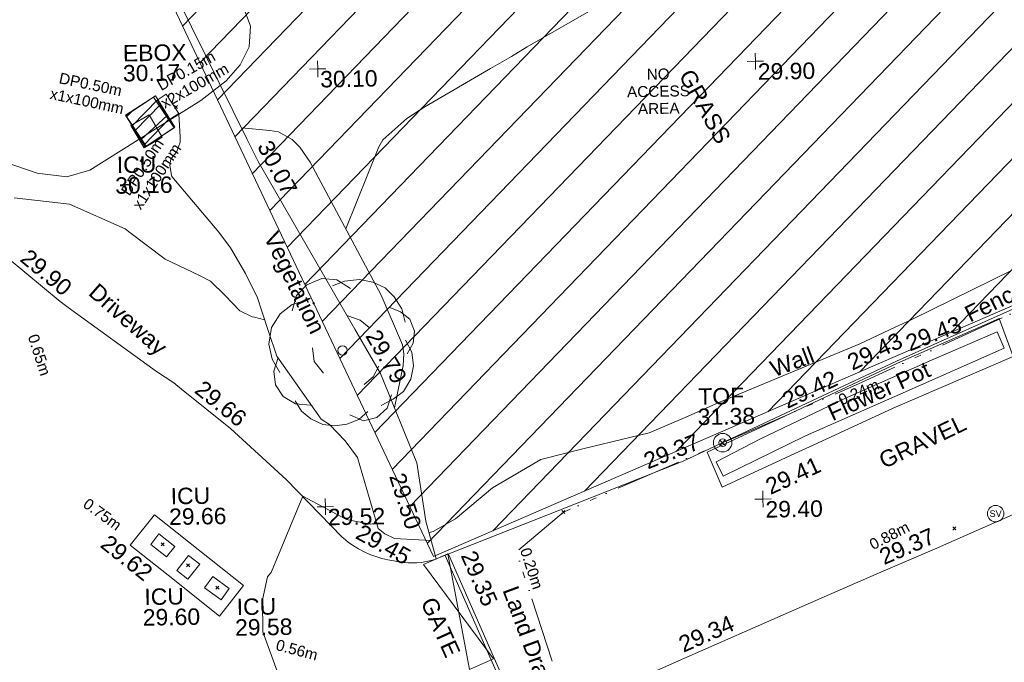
# Model space of a CAD drawing. Header units: millimetres. Extents: x -287732 to 520720, y -88450 to 287754.
# Tile 330 of 383: x 289361 to 311856, y 96211 to 110887. Entities that reach past the tile are written whole.
import ezdxf

# ---------------------------------------------------------------- set-up
doc = ezdxf.new("R2010")
doc.units = ezdxf.units.MM
for name, pattern in [('IMPORT-HIDDEN2 _3_', [4762.5, 3175, -1587.5]), ('IMPORT-UG_ELEC_LV_QLB2 _2_', [2700, 1500, -300.0000000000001, 0, -250, 150, -300.0000000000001, 0, -200]), ('IMPORT-UG_ELEC_QLB2 _2_', [2500, 1500, -300.0000000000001, 0, -50, 150, -300.0000000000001, 0, -200]), ('IMPORT-UG_ELEC_STREET LIGHTING_QLB2 _2_', [2700, 1500, -300.0000000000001, 0, -250, 150, -300.0000000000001, 0, -200])]:
    doc.linetypes.add(name, pattern=pattern)
for name, color, linetype, lineweight, true_color in [('00__TOPO__TOP_OF_FENCE_SYMBOL', 7, 'Continuous', 9, 0x666666), ('00_TOPO_SERV_STOP_VALVE', 7, 'Continuous', 9, 0x666666), ('00_TOPO_TREE', 7, 'Continuous', 9, 0x666666), ('00_UAV_CONCRETE', 9, 'Continuous', 9, 0x808080), ('00_UAV_ESB_BOX', 240, 'Continuous', 9, 0xff003f), ('00_UAV_FENCE', 7, 'Continuous', 9, 0x264c2f), ('00_UAV_FURN_FLOWER_POT', 9, 'Continuous', 9, 0x808080), ('00_UAV_GATE', 7, 'Continuous', 9, 0xa50000), ('00_UAV_LAND_DRAIN', 7, 'Continuous', 9, 0xff7f7f), ('00_UAV_LEVEL_SPOT', 7, 'Continuous', 9, 0x666666), ('00_UAV_SERV_IC', 5, 'Continuous', 9, 0x0000ff), ('00_UAV_TOP_OF_FENCE', 6, 'Continuous', 9, 0xff00ff), ('00_UAV_TREE_LINE', 7, 'Continuous', 9, 0x52a552), ('00_UAV_VEGETATION', 7, 'Continuous', 9, 0x52a552), ('00_UAV_WALL', 7, 'Continuous', 9, 0x7c00a5), ('01_DTM_CONTOUR_MJR', 7, 'Continuous', 9, 0x7f3f00), ('01_DTM_CONTOUR_MNR', 7, 'Continuous', 9, 0xa5a552), ('12333-PUM-2D-U-0001-C01 - Rev2_REVIT IMPORT_dwg', 7, 'Continuous', 9, 0x767676), ('PUM-CHAMBER EXTENTS', 6, 'IMPORT-HIDDEN2 _3_', 9, 0xff00ff), ('PUM-ELECTRIC-LV-QLB2', 1, 'IMPORT-UG_ELEC_LV_QLB2 _2_', 9, 0xff0000), ('PUM-ELECTRIC-MH', 1, 'Continuous', 9, 0xff0000), ('PUM-ELECTRIC-QLB2', 1, 'IMPORT-UG_ELEC_QLB2 _2_', 9, 0xff0000), ('PUM-ELECTRIC-SL-QLB2', 7, 'IMPORT-UG_ELEC_STREET LIGHTING_QLB2 _2_', 9, 0xff7f7f), ('PUM-UNABLE TO SURVEY', 190, 'Continuous', 9, 0x7f00ff)]:
    doc.layers.add(name, color=color, linetype=linetype, lineweight=lineweight, true_color=true_color)
for name, color, linetype, lineweight in [('00_UAV_DRIVE_WAY', 7, 'Continuous', 9), ('00_UAV_SURVEY_TEXT', 7, 'Continuous', 9), ('GEN-TEXT', 7, 'Continuous', 9)]:
    doc.layers.add(name, color=color, linetype=linetype, lineweight=lineweight)
doc.styles.add('Arial_1', font='arial.ttf', dxfattribs={"height": 250})
doc.styles.add('Swis721 Lt BT', font='swissl.ttf', dxfattribs={"height": 399.9999999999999})
doc.styles.add('Swis721 Lt BT_2', font='swissl.ttf', dxfattribs={"height": 375})

# ---------------------------------------------------------------- blocks, each defined once
blk = doc.blocks.new('12333-PUM-2D-U-0001-C01 - Rev2_REVIT IMPORT_dwg_CONIFEROUS_TREE-2077251-Site Location Plan Proposed')
at = {"layer": '00_TOPO_TREE', "color": 254, "true_color": 0xcccccc, "flags": 128}
for points in [[(-1889.403682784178, 1545.875740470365), (-1717.639711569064, 2118.422311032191), (-1316.857112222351, 2519.204910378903), (-744.3105416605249, 2748.223538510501), (-171.763971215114, 2690.968881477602), (343.5279423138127, 2347.440939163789)], [(-343.5279423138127, 2461.950253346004), (114.5093140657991, 2633.714224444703), (687.0558846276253, 2690.968881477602), (1202.347798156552, 2576.459567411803), (1660.385054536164, 2347.440939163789), (2003.912996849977, 2003.912996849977), (2290.18628213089, 1545.875740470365), (2404.695596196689, 1030.583826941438)], [(-2404.695596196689, -801.5651986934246), (-2690.968881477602, -286.2732852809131), (-2805.478195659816, 286.2732852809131), (-2690.968881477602, 916.0745128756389), (-2347.440939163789, 1431.36642628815), (-1889.403682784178, 1774.894368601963), (-1316.857112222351, 1946.658339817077)], [(1832.149025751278, 1603.130397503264), (2232.93162509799, 1431.36642628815), (2576.459567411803, 1145.093141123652), (2748.223538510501, 687.0558846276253), (2690.968881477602, 229.0186282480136), (2461.950253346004, -171.763971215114)], [(229.0186282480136, 1316.857112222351), (687.0558846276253, 1145.093141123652), (1030.583826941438, 858.8198558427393)], [(-744.3105416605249, -858.8198558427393), (-1087.838483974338, -400.7825993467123), (-1145.093141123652, 114.5093140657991)], [(2404.695596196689, 343.5279423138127), (2633.714224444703, -114.5093140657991), (2690.968881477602, -629.8012275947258), (2576.459567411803, -1145.093141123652), (2290.18628213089, -1603.130397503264), (1889.403682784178, -1889.403682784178), (1431.36642628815, -2118.422311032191)], [(-1259.602455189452, -2061.167653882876), (-1832.149025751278, -2003.912996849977), (-2290.18628213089, -1717.639711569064), (-2576.459567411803, -1259.602455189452), (-2633.714224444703, -744.3105416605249), (-2461.950253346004, -229.0186282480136)], [(1374.111769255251, -629.8012275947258), (1145.093141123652, -1030.583826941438), (801.5651986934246, -1316.857112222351)], [(1832.149025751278, -1717.639711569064), (1660.385054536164, -2232.93162509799), (1259.602455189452, -2576.459567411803), (744.3105416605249, -2690.968881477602), (229.0186282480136, -2461.950253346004)], [(916.0745128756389, -2347.440939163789), (572.5465705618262, -2633.714224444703), (114.5093140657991, -2805.478195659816), (-343.5279423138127, -2862.732852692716), (-801.5651986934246, -2805.478195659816), (-1259.602455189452, -2576.459567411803), (-1603.130397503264, -2290.18628213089), (-1832.149025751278, -1889.403682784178)]]:
    blk.add_lwpolyline(points, dxfattribs=at)
at = {"layer": '00_TOPO_TREE', "color": 254, "true_color": 0xcccccc}
blk.add_circle((0, 0), 176.6246020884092, dxfattribs=at)
blk = doc.blocks.new('12333-PUM-2D-U-0001-C01 - Rev2_REVIT IMPORT_dwg__U101-2077631-Site Location Plan Proposed')
at = {"layer": '00_UAV_GATE', "color": 9, "true_color": 0xe1aaaa, "flags": 128}
blk.add_lwpolyline([(277.0695092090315, 115.0325478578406), (-277.0695092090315, -115.0325478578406), (-725.7290981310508, 2530.391706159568), (-1279.868116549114, 2300.326610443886)], close=True, dxfattribs=at)
blk = doc.blocks.new('12333-PUM-2D-U-0001-C01 - Rev2_REVIT IMPORT_dwg_MSL_Sluice_Valve_SYM-2077246-Site Location Plan Proposed')
at = {"layer": '00_TOPO_SERV_STOP_VALVE', "color": 254, "true_color": 0xcccccc}
blk.add_circle((0, 0), 500.0000000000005, dxfattribs=at)
at = {"layer": '00_TOPO_SERV_STOP_VALVE', "insert": (0, 198.9876086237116), "char_height": 399.9999999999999, "width": 785.1100955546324, "attachment_point": 2, "line_spacing_factor": 1.005061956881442, "style": 'Swis721 Lt BT'}
blk.add_mtext('SV', dxfattribs=at)
blk = doc.blocks.new('12333-PUM-2D-U-0001-C01 - Rev2_REVIT IMPORT_dwg_MSL_Node_LineworkTOF-2077248-Site Location Plan Proposed')
at = {"layer": '00__TOPO__TOP_OF_FENCE_SYMBOL', "color": 254, "true_color": 0xcccccc, "flags": 128}
for points in [[(165.3591892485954, 165.3591892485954), (0, 0), (-165.3591892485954, 165.3591892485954)], [(165.3591892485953, -165.3591892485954), (0, 0), (-165.3591892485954, -165.3591892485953)]]:
    blk.add_lwpolyline(points, dxfattribs=at)
at = {"layer": '00__TOPO__TOP_OF_FENCE_SYMBOL', "color": 254, "true_color": 0xcccccc}
for radius in [562.5594001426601, 233.853208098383]:
    blk.add_circle((0, 0), radius, dxfattribs=at)
blk = doc.blocks.new('12333-PUM-2D-U-0001-C01 - Rev2_REVIT IMPORT_dwg_UAV-2077255-Site Location Plan Proposed')
at = {"layer": '00_UAV_LEVEL_SPOT', "color": 254, "true_color": 0xcccccc, "flags": 128}
for points in [[(0, -500.0000000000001), (0, 0), (-500.0000000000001, 0)], [(500.0000000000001, 0), (0, 0), (0, 500.0000000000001)]]:
    blk.add_lwpolyline(points, dxfattribs=at)
blk = doc.blocks.new('12333-PUM-2D-U-0001-C01 - Rev2_REVIT IMPORT_dwg_MGS62954_T2_Galway_ITM_3d_Rev1-2077680-Site Location Plan Proposed')
at = {"layer": '00_UAV_CONCRETE', "color": 254, "true_color": 0xcccccc, "flags": 128}
blk.add_lwpolyline([(534196092.3712671, 725649885.7010932), (534198102.371267, 725648231.7010933), (534197538.1234701, 725647546.006975), (534196378.7389091, 725648500.0478029), (534195528.1234701, 725649200.006975)], close=True, dxfattribs=at)
at = {"layer": '00_UAV_DRIVE_WAY', "color": 254, "true_color": 0xcccccc, "flags": 128}
for points in [[(534192832.2411295, 725655818.2676833), (534194027.0876828, 725654790.7405359), (534194205.350952, 725654647.7753831), (534196199.8788387, 725653157.629134), (534196586.3509519, 725652890.7753831), (534196763.2148152, 725652742.9736573), (534197864.350952, 725651822.7753831), (534199119.350952, 725650636.7753832), (534200374.6784308, 725649300.1113074), (534200400.350952, 725649272.7753831), (534200509.5556655, 725649182.3103805), (534200624.225233, 725649098.8809104), (534200743.9071058, 725649022.816231), (534200868.1289547, 725648954.4165349), (534200871.350952, 725648952.7753831), (534200999.7192209, 725648892.516162), (534201131.6178918, 725648840.436159), (534201266.5264215, 725648796.74091), (534201403.9123874, 725648761.6028602), (534201539.3509521, 725648735.7753831), (534201646.978958, 725648711.4824078), (534201755.919953, 725648693.9953873), (534201865.7439973, 725648683.3833351), (534201976.0176649, 725648679.6881324), (534202065.350952, 725648681.775383), (534202175.3317051, 725648690.6167775), (534202284.5402805, 725648706.3464742), (534202392.5456821, 725648728.9023951), (534202498.9216614, 725648758.1955222), (534202510.3509521, 725648761.7753834)], [(534204592.4373671, 725643831.0759318), (534205817.3712668, 725644372.7010932), (534207129.3712668, 725644913.7010932), (534206769.3712668, 725645813.7010931), (534207937.7221216, 725646312.9124151), (534208316.3712668, 725646474.7010931), (534211360.3712668, 725647744.7010933), (534212552.9659103, 725648236.1290909), (534213896.371267, 725648789.7010932), (534216035.3712668, 725649687.7010933), (534217172.8788086, 725650147.2780991), (534218124.371267, 725650531.7010932), (534221058.3712668, 725651746.7010931), (534221790.8225183, 725652062.885103), (534222667.6066166, 725652441.3746084), (534222485.6066167, 725652863.3746083)]]:
    blk.add_lwpolyline(points, dxfattribs=at)
at = {"layer": '00_UAV_ESB_BOX', "color": 254, "true_color": 0xcccccc, "flags": 128}
blk.add_lwpolyline([(534196595.2405001, 725658900.1805), (534196316.2405001, 725659347.1805), (534196531.5412029, 725659481.562818), (534196810.541203, 725659034.562818)], close=True, dxfattribs=at)
at = {"layer": '00_UAV_FENCE', "color": 254, "true_color": 0xcccccc, "flags": 128}
for points in [[(534196219.3712668, 725662944.7010931), (534198356.2455468, 725658427.7383673), (534198600.3712669, 725657911.7010932), (534200745.6305526, 725654045.649816), (534201314.3712668, 725653020.7010932), (534202105.3712669, 725650962.7010932), (534202291.3712668, 725649628.7010932), (534202355.4630347, 725649374.9661344), (534202510.3509521, 725648761.7753834)], [(534202510.3509521, 725648761.7753834), (534205347.9395009, 725649829.8071387), (534207189.5823609, 725650521.071677), (534208187.9395009, 725650895.8071387), (534211778.3764383, 725652501.459303), (534213102.9395009, 725653093.8071387), (534216367.4685073, 725654485.8738263), (534216425.939501, 725654510.8071387), (534219342.939501, 725655803.8071386), (534220815.6066167, 725656379.3746083), (534220964.9989092, 725656440.1334683), (534221978.6066166, 725656852.3746082), (534224510.6066167, 725657948.3746082), (534224926.5756717, 725656904.1864964), (534225729.6066167, 725654888.3746083), (534227810.6066167, 725655682.3746083), (534228365.1312739, 725655908.8211217), (534230178.6066167, 725656649.3746084), (534232945.6066167, 725657752.3746084), (534233001.9231317, 725657774.3690926), (534236786.7809302, 725659252.5499719)]]:
    blk.add_lwpolyline(points, dxfattribs=at)
at = {"layer": '00_UAV_FURN_FLOWER_POT', "color": 254, "true_color": 0xcccccc, "flags": 128}
blk.add_lwpolyline([(534215571.1146551, 725653346.2824326), (534213245.939501, 725652370.8071387), (534210992.939501, 725651423.8071386), (534209096.939501, 725650539.8071387), (534208942.939501, 725650870.8071387), (534209965.939501, 725651375.8071387), (534211909.939501, 725652260.8071387), (534213904.939501, 725653103.8071387), (534215414.939501, 725653727.8071387)], close=True, dxfattribs=at)
at = {"layer": '00_UAV_LAND_DRAIN', "color": 254, "true_color": 0xcccccc, "flags": 128}
for points in [[(534204786.3583103, 725643916.821344), (534202847.415502, 725648525.5527179), (534202715.5420563, 725648839.0066701)], [(534202795.6283258, 725648869.1501098), (534204726.0200318, 725644256.8265079), (534204855.5225737, 725643947.4034884)]]:
    blk.add_lwpolyline(points, dxfattribs=at)
at = {"layer": '00_UAV_SERV_IC', "color": 254, "true_color": 0xcccccc, "flags": 128}
for points in [[(534195711.2405, 725658784.1805001), (534196128.2405, 725659020.1805), (534196420.186689, 725658504.3264288), (534196003.1866889, 725658268.3264289)], [(534196187.3712668, 725649444.7010932), (534196545.3712668, 725649152.7010931), (534196353.9650543, 725648918.0318327), (534195995.9650543, 725649210.0318329)], [(534196581.3712668, 725648599.7010931), (534196857.3712668, 725648941.7010932), (534197108.3868016, 725648739.1271528), (534196832.3868017, 725648397.1271528)], [(534197398.3712668, 725648450.7010932), (534197771.3712668, 725648170.7010931), (534197579.0580614, 725647914.5124302), (534197206.0580613, 725648194.5124301)]]:
    blk.add_lwpolyline(points, close=True, dxfattribs=at)
at = {"layer": '00_UAV_TREE_LINE', "color": 254, "true_color": 0xcccccc, "flags": 128}
blk.add_lwpolyline([(534198319.7450283, 725661451.5034418), (534198484.7450284, 725661002.5034418), (534198439.7450284, 725660527.5034418), (534198231.7450283, 725660121.5034417), (534197905.7450283, 725659766.5034418), (534197313.7450284, 725659323.5034418), (534194750.7450284, 725657775.5034418), (534194224.7450283, 725657633.5034418), (534193550.7450284, 725657730.5034418), (534192776.7450283, 725658013.5034418), (534191923.7450284, 725658469.5034418), (534191316.7450284, 725658958.5034418), (534191147.7450284, 725659453.5034418), (534191097.7450283, 725660068.5034418), (534191199.7450283, 725660856.5034417), (534191415.7450284, 725661560.5034417)], dxfattribs=at)
at = {"layer": '00_UAV_VEGETATION', "color": 254, "true_color": 0xcccccc, "flags": 128}
for points in [[(534202403.0345664, 725649186.6336696), (534201568.2405001, 725649243.1805), (534201349.2405001, 725649355.1805), (534201201.2405002, 725649479.1805), (534201153.2405, 725649645.1805), (534200754.2405001, 725651108.1805), (534200481.2405, 725651499.1805), (534200129.2405001, 725651875.1805001), (534199937.2405, 725652004.1805001), (534198951.2405002, 725653455.1805001), (534198767.2405001, 725654023.1805), (534198626.2405001, 725654492.1805001), (534198536.2405, 725654798.1805001), (534198272.2405001, 725655360.1805001), (534197935.2405, 725655952.1805), (534197672.2405, 725656309.1805), (534196628.2405, 725657601.1805), (534196614.2405, 725657673.1805), (534196582.2405, 725657862.1805), (534196611.2405, 725657999.1805001), (534196750.2405001, 725658169.1805001), (534196825.2405, 725658383.1805), (534196827.2405, 725658503.1805), (534196811.0033295, 725659019.8576555)], [(534198235.1178898, 725658683.7801552), (534198878.2405, 725658616.1805), (534199076.2405001, 725658578.1805), (534199389.2405001, 725658400.1805), (534199561.2405001, 725658222.1805001), (534199790.2405001, 725657873.1805), (534201360.2405001, 725654809.1805), (534201824.2405, 725653668.1805), (534201854.2405, 725653460.1805001), (534201831.2405002, 725653194.1805), (534201619.1349922, 725652227.776002)]]:
    blk.add_lwpolyline(points, dxfattribs=at)
at = {"layer": '00_UAV_WALL', "color": 254, "true_color": 0xcccccc, "flags": 128}
blk.add_lwpolyline([(534215774.9395011, 725653154.8071388), (534213010.939501, 725652019.8071388), (534211167.8702583, 725651212.9559964), (534210744.939501, 725651027.8071386), (534209070.939501, 725650284.8071387), (534208739.9395009, 725651096.8071387), (534210397.939501, 725651827.8071388), (534210414.2520968, 725651835.1136976), (534213123.9395009, 725653048.8071386), (534214998.5158392, 725653830.1471909), (534215467.9395009, 725654025.8071387)], close=True, dxfattribs=at)
at = {"layer": '01_DTM_CONTOUR_MJR', "color": 254, "true_color": 0xcccccc, "flags": 128}
for points in [[(534216430.0000002, 725662879.7704003), (534214976.5882564, 725662861.1086998), (534214869.7367339, 725662859.7367339), (534214430.0000002, 725662883.0541873), (534212815.2459017, 725662805.2459018), (534212430.0000002, 725662761.6309012), (534210430.0000002, 725662420.0000001), (534208430.0000002, 725662128.3333334), (534208030.0000001, 725662020.0000001), (534206430.0000002, 725661320.0000002), (534204796.6666667, 725660420.0000001), (534204430.0000002, 725660208.888889), (534203950.1149426, 725659940.1149426), (534202430.0000002, 725659087.5302247), (534202016.9230769, 725658833.0769233), (534201462.573052, 725658352.583488), (534201362.7359766, 725658197.6533285), (534200578.1252396, 725656335.5506643)], [(534198686.7540536, 725654290.8978293), (534198457.1264024, 725654354.4128649), (534198404.8733755, 725654366.7825471), (534198123.7421644, 725654508.2637391), (534197798.5970433, 725654858.9920267), (534197467.2861419, 725655192.0277792), (534197213.6199896, 725655332.042835), (534196439.651124, 725655719.7170134), (534195616.3682045, 725656364.374464), (534195541.0783898, 725656423.127029), (534194274.7575524, 725657011.1747881), (534193014.0934865, 725657177.217427)]]:
    blk.add_lwpolyline(points, dxfattribs=at)
at = {"layer": '01_DTM_CONTOUR_MNR', "color": 254, "true_color": 0xcccccc, "flags": 128}
for points in [[(534221631.8869498, 725655980.8333236), (534221240.0000001, 725656550.0000001), (534220642.5780159, 725657068.3972986), (534219532.9904652, 725656748.6432725), (534218609.1484993, 725656458.0175025), (534216430.0000002, 725655457.1746883), (534215784.2907109, 725655126.6523712), (534213483.1734713, 725654049.3741802), (534212954.855961, 725653811.3875372), (534212270.588423, 725653503.1525835), (534209031.095113, 725652221.7208918), (534208257.7707911, 725651893.9716024), (534207429.3400388, 725651556.933603), (534205933.2822344, 725651228.7972099), (534204937.359592, 725650991.6724536), (534203825.6346693, 725650361.6459333), (534202971.4388769, 725649674.5384889), (534202451.8742805, 725649388.7755824), (534202357.650269, 725649366.3070223)], [(534201160.464296, 725649620.1982056), (534201093.898751, 725649591.7817228), (534201063.4346504, 725649586.4285716), (534201018.4210528, 725649583.3333335), (534200481.0510889, 725649696.0971525), (534199490, 725650250), (534198737.2622977, 725648518.1533868), (534198683.6368569, 725648460.0643213), (534198648.1526914, 725648419.2431912), (534198527.9636535, 725647897.5475484), (534198523.5338369, 725647165.4348667), (534199204.5803924, 725645194.5803921), (534199849.4756555, 725644420.0000001), (534200093.3443344, 725644083.3443346), (534201410.0000001, 725641020), (534202140.9875682, 725640459.7145756), (534202293.2186237, 725640286.2591094), (534202475.2108434, 725640022.1987953), (534202647.7764757, 725639857.2529877), (534203042.0041965, 725639661.3308115), (534205079.507111, 725638714.7963569), (534205366.3012366, 725638381.6861193), (534205587.5455988, 725637661.5027757), (534205587.675107, 725637581.0000602)]]:
    blk.add_lwpolyline(points, dxfattribs=at)
for name, p, xscale, yscale, zscale in [('12333-PUM-2D-U-0001-C01 - Rev2_REVIT IMPORT_dwg_UAV-2077255-Site Location Plan Proposed', (534200000.0000001, 725660000), 0.375, 0.375, 0.375), ('12333-PUM-2D-U-0001-C01 - Rev2_REVIT IMPORT_dwg_UAV-2077255-Site Location Plan Proposed', (534210000.0000001, 725660000), 0.375, 0.375, 0.375), ('12333-PUM-2D-U-0001-C01 - Rev2_REVIT IMPORT_dwg_CONIFEROUS_TREE-2077251-Site Location Plan Proposed', (534200455.3712669, 725653561.7010932), 0.6, 0.6, 0.6), ('12333-PUM-2D-U-0001-C01 - Rev2_REVIT IMPORT_dwg_MSL_Node_LineworkTOF-2077248-Site Location Plan Proposed', (534209100.8225651, 725651303.2572136), 0.375, 0.375, 0.375), ('12333-PUM-2D-U-0001-C01 - Rev2_REVIT IMPORT_dwg_UAV-2077255-Site Location Plan Proposed', (534200000.0000001, 725650000.0000001), 0.375, 0.375, 0.375), ('12333-PUM-2D-U-0001-C01 - Rev2_REVIT IMPORT_dwg_UAV-2077255-Site Location Plan Proposed', (534210000.0000001, 725650000.0000001), 0.375, 0.375, 0.375), ('12333-PUM-2D-U-0001-C01 - Rev2_REVIT IMPORT_dwg_MSL_Sluice_Valve_SYM-2077246-Site Location Plan Proposed', (534215308.6066167, 725649574.3746083), 0.375, 0.375, 0.375)]:
    blk.add_blockref(name, p, dxfattribs=dict(xscale=xscale, yscale=yscale, zscale=zscale))
blk.add_blockref('12333-PUM-2D-U-0001-C01 - Rev2_REVIT IMPORT_dwg__U101-2077631-Site Location Plan Proposed', (534203501.7202688, 725646342.8363639))
at = {"layer": '00_UAV_CONCRETE', "color": 251, "true_color": 0x666666, "insert": (534195056.2058139, 725649474.8097532), "char_height": 375, "width": 1495.902363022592, "attachment_point": 1, "rotation": 320.5495285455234, "line_spacing_factor": 1.005061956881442, "style": 'Swis721 Lt BT_2'}
blk.add_mtext('29.62', dxfattribs=at)
at = {"layer": '00_UAV_DRIVE_WAY', "color": 251, "true_color": 0x666666, "char_height": 375, "attachment_point": 1, "line_spacing_factor": 1.005061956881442, "style": 'Swis721 Lt BT_2'}
for s, insert, width, rotation in [('29.90', (534193344.6924002, 725656030.7437044), 1495.902363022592, 319.3055960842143), ('Driveway', (534194901.2854273, 725655223.3246127), 2436.183848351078, 317.58944410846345), ('29.66', (534197272.6128979, 725652962.6688048), 1495.902363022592, 320.11514513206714), ('29.45', (534200838.1304176, 725649605.0123086), 1495.902363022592, 330.12595794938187), ('29.37', (534212595.4342644, 725648789.255481), 1495.902363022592, 22.394905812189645), ('29.34', (534207975.8140568, 725646866.357416), 1495.902363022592, 22.84810573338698)]:
    blk.add_mtext(s, dxfattribs=dict(at, insert=insert, width=width, rotation=rotation))
at = {"layer": '00_UAV_ESB_BOX', "color": 251, "true_color": 0x666666, "char_height": 375, "attachment_point": 1, "line_spacing_factor": 1.005061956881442, "style": 'Swis721 Lt BT_2'}
for s, insert, width in [('EBOX', (534195554.959127, 725660620.9607146), 1619.373669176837), ('30.17', (534195547.4782022, 725660164.5863057), 1495.902363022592)]:
    blk.add_mtext(s, dxfattribs=dict(at, insert=insert, width=width))
at = {"layer": '00_UAV_FENCE', "color": 251, "true_color": 0x666666, "char_height": 375, "attachment_point": 1, "line_spacing_factor": 1.005061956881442, "style": 'Swis721 Lt BT_2'}
for s, insert, width, rotation in [('30.07', (534198910.9986328, 725658428.9122485), 1495.902363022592, 296.90663064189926), ('Fence', (534214639.1028317, 725654283.4046326), 1681.10932225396, 25.239343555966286), ('29.79', (534201299.9608412, 725654067.336115), 1495.902363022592, 299.02575175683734), ('29.43', (534211939.0213972, 725653234.9308642), 1495.902363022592, 24.09430998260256), ('29.37', (534207249.6077055, 725651072.5690228), 1495.902363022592, 20.57373046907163), ('29.50', (534201825.6556107, 725650779.5190005), 1495.902363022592, 286.50691206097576)]:
    blk.add_mtext(s, dxfattribs=dict(at, insert=insert, width=width, rotation=rotation))
at = {"layer": '00_UAV_FURN_FLOWER_POT', "color": 251, "true_color": 0x666666, "insert": (534211468.3596239, 725652090.3317084), "char_height": 375, "width": 2858.835627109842, "attachment_point": 1, "rotation": 23.63196932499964, "line_spacing_factor": 1.005061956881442, "style": 'Swis721 Lt BT_2'}
blk.add_mtext('Flower Pot', dxfattribs=at)
at = {"layer": '00_UAV_GATE', "color": 251, "true_color": 0x666666, "insert": (534202475.9629485, 725647930.8430306), "char_height": 375, "width": 1567.13580888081, "attachment_point": 1, "rotation": 293.2712175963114, "line_spacing_factor": 1.005061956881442, "style": 'Swis721 Lt BT_2'}
blk.add_mtext('GATE', dxfattribs=at)
at = {"layer": '00_UAV_LAND_DRAIN', "color": 251, "true_color": 0x666666, "char_height": 375, "attachment_point": 1, "line_spacing_factor": 1.005061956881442, "style": 'Swis721 Lt BT_2'}
for s, insert, width, rotation in [('29.35', (534203413.3914334, 725648977.8145568), 1495.902363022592, 292.4382438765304), ('Land Drain', (534204361.8899371, 725648151.4260435), 2963.311347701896, 289.3318540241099)]:
    blk.add_mtext(s, dxfattribs=dict(at, insert=insert, width=width, rotation=rotation))
at = {"layer": '00_UAV_LEVEL_SPOT', "char_height": 375, "width": 1495.902363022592, "attachment_point": 1, "line_spacing_factor": 1.005061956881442, "style": 'Swis721 Lt BT_2'}
for s, insert in [('30.10', (534200051.8765643, 725659949.1441547)), ('29.90', (534210051.8765643, 725659949.1441547)), ('29.52', (534200051.8765643, 725649949.1441548)), ('29.40', (534210051.8765643, 725649949.1441548))]:
    blk.add_mtext(s, dxfattribs=dict(at, insert=insert))
at = {"layer": '00_UAV_SERV_IC', "color": 251, "true_color": 0x666666, "char_height": 375, "attachment_point": 1, "line_spacing_factor": 1.005061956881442, "style": 'Swis721 Lt BT_2'}
for s, insert, width in [('ICU', (534195371.9796705, 725658074.4216628), 1021.012723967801), ('30.16', (534195327.15152, 725657604.0426619), 1495.902363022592), ('ICU', (534196470.8200342, 725650489.5152328), 1021.012723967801), ('29.66', (534196425.9918837, 725650019.1362319), 1495.902363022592), ('ICU', (534195829.5153224, 725648200.6547804), 1021.012723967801), ('ICU', (534197934.2850212, 725647933.4458134), 1021.012723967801), ('29.60', (534195784.6871718, 725647730.2757795), 1495.902363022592), ('29.58', (534197889.4568707, 725647463.0668125), 1495.902363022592)]:
    blk.add_mtext(s, dxfattribs=dict(at, insert=insert, width=width))
at = {"layer": '00_UAV_SURVEY_TEXT', "color": 251, "true_color": 0x666666, "char_height": 375, "attachment_point": 1, "line_spacing_factor": 1.005061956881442, "style": 'Swis721 Lt BT_2'}
for s, insert, width, rotation in [('GRASS', (534208566.6421446, 725659884.4230102), 2018.280965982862, 298.01985529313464), ('GRAVEL', (534212621.7065902, 725650978.6079085), 2322.210334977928, 24.51346368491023)]:
    blk.add_mtext(s, dxfattribs=dict(at, insert=insert, width=width, rotation=rotation))
at = {"layer": '00_UAV_TOP_OF_FENCE', "color": 251, "true_color": 0x666666, "char_height": 375, "attachment_point": 1, "line_spacing_factor": 1.005061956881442, "style": 'Swis721 Lt BT_2'}
for s, insert, width in [('TOF', (534208563.0114825, 725652553.4298495), 1163.479615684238), ('31.38', (534208540.5878408, 725652090.0531447), 1495.902363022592)]:
    blk.add_mtext(s, dxfattribs=dict(at, insert=insert, width=width))
at = {"layer": '00_UAV_VEGETATION', "color": 251, "true_color": 0x666666, "insert": (534199031.0479173, 725656343.9868586), "char_height": 375, "width": 2877.831212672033, "attachment_point": 1, "rotation": 294.8569108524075, "line_spacing_factor": 1.005061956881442, "style": 'Swis721 Lt BT_2'}
blk.add_mtext('Vegetation', dxfattribs=at)
at = {"layer": '00_UAV_WALL', "color": 251, "true_color": 0x666666, "char_height": 375, "attachment_point": 1, "line_spacing_factor": 1.005061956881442, "style": 'Swis721 Lt BT_2'}
for s, insert, width, rotation in [('29.43', (534213283.3141505, 725653662.2686002), 1495.902363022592, 20.22094740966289), ('Wall', (534210177.4511385, 725653128.5885848), 1130.237340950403, 19.6399651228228), ('29.42', (534210439.9721283, 725652389.2714771), 1495.902363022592, 24.128038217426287), ('29.41', (534210021.150759, 725650431.584906), 1495.902363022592, 23.799428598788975)]:
    blk.add_mtext(s, dxfattribs=dict(at, insert=insert, width=width, rotation=rotation))
blk = doc.blocks.new('12333-PUM-2D-U-0001-C01 - Rev2_REVIT IMPORT_dwg-1620468-Site Location Plan Proposed')
at = {"layer": 'PUM-CHAMBER EXTENTS', "true_color": 0xfff4d4}
h = blk.add_hatch(dxfattribs=at)
h.set_pattern_fill('FP_14', style=0, pattern_type=2)
h.set_pattern_definition([(45, (-533641079.65, -725615854.3560001), (-618.7184335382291, 618.7184335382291), [])])
h.paths.add_polyline_path([(561369.3501529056, 32961.6438213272), (583432.350152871, 42064.6438213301), (584672.3501528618, 38987.64382128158), (591969.3501528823, 41930.643821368), (585115.3501528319, 60252.64382129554), (601682.3501528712, 66542.64382133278), (593779.350152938, 86713.6438213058), (593325.3501529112, 86525.64382134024), (591535.8661504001, 91032.67662588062), (570762.3501528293, 82754.64382139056), (556580.3501529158, 77376.64382136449), (542174.3501528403, 72021.64382138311), (551469.3501528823, 54861.6438213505), (558438.2640803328, 39445.56149700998)])
at = {"layer": 'PUM-CHAMBER EXTENTS', "true_color": 0xffaaff}
h = blk.add_hatch(dxfattribs=at)
h.set_pattern_fill('FP_3', color=211, style=0, pattern_type=2)
h.set_pattern_definition([(45, (-533641079.65, -725615854.3560001), (-265.1650429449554, 265.1650429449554), []), (45, (-533640902.873, -725615854.3560001), (-265.1650429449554, 265.1650429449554), [])])
h.paths.add_polyline_path([(554945.3501529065, 42434.64382132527), (555634.3501529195, 42869.64382138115), (555203.3501529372, 43598.64382131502), (554514.3501529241, 43163.64382137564), (554869.3373355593, 42563.21306460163)])
at = {"layer": 'GEN-TEXT', "color": 253, "true_color": 0xaaaaaa}
for p, q in [((555630.994813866, 43297.28848231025), (555701.7054919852, 43367.99916042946)), ((555701.7054919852, 43297.28848231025), (555630.994813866, 43367.99916042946)), ((564318.9948138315, 33891.28848223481), (564389.7054919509, 33961.99916035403)), ((564389.7054919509, 33891.28848223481), (564318.9948138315, 33961.99916035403)), ((555153.9948137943, 33314.2884823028), (555224.7054919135, 33384.99916042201)), ((555224.7054919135, 33314.2884823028), (555153.9948137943, 33384.99916042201)), ((573243.9948138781, 33362.28848225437), (573314.7054919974, 33432.99916037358)), ((573314.7054919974, 33362.28848225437), (573243.9948138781, 33432.99916037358)), ((555725.994813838, 32825.2884822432), (555796.7054919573, 32895.99916036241)), ((555796.7054919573, 32825.2884822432), (555725.994813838, 32895.99916036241)), ((556387.9948138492, 32304.28848229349), (556458.7054919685, 32374.9991604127)), ((556458.7054919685, 32304.28848229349), (556387.9948138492, 32374.9991604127))]:
    blk.add_line(p, q, dxfattribs=at)
at = {"layer": 'PUM-CHAMBER EXTENTS', "color": 211, "linetype": 'Continuous', "true_color": 0xffaaff, "flags": 128}
blk.add_lwpolyline([(554514.3501529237, 43163.64382137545), (554945.350152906, 42434.64382132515), (555634.3501529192, 42869.64382138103), (555203.3501529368, 43598.64382131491)], close=True, dxfattribs=at)
at = {"layer": 'PUM-ELECTRIC-MH', "color": 21, "true_color": 0xffaaaa, "flags": 128}
blk.add_lwpolyline([(555616.350152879, 42860.6438213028), (555160.3501528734, 43568.64382128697), (554518.3501528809, 43158.64382137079), (554974.35015277, 42450.64382127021)], close=True, dxfattribs=at)
at = {"layer": 'PUM-ELECTRIC-SL-QLB2', "color": 254, "true_color": 0xffd4d4, "flags": 128}
blk.add_lwpolyline([(607874.9677994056, 47897.97302288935), (603896.3501529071, 46789.64382130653), (599590.3501529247, 44913.64382137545), (593861.3501528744, 42572.64382136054), (590276.3501529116, 41210.64382127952), (584611.3501528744, 38752.64382129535), (583319.3501528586, 41718.64382131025), (578219.3501528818, 39840.64382128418), (571148.3501528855, 36737.64382128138), (564354.3501528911, 33926.64382129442), (563264.3501529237, 33036.64382128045), (564177.350152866, 30096.64382133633), (564456.170657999, 27548.56176709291)], dxfattribs=at)
at = {"layer": 'PUM-UNABLE TO SURVEY', "color": 7, "true_color": 0xfff4d4, "flags": 128}
blk.add_lwpolyline([(593403.6889939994, 86558.08369385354), (593779.350152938, 86713.6438213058), (601682.3501528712, 66542.64382133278), (585115.3501528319, 60252.64382129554), (591969.3501528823, 41930.64382136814), (584672.3501528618, 38987.64382128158), (583432.350152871, 42064.64382132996), (561369.3501529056, 32961.64382132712), (551469.3501528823, 54861.6438213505), (542174.3501528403, 72021.64382138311), (556580.3501529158, 77376.64382136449), (570762.3501528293, 82754.64382139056), (574739.2409170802, 84339.39395276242)], dxfattribs=at)
blk.add_blockref('12333-PUM-2D-U-0001-C01 - Rev2_REVIT IMPORT_dwg_MGS62954_T2_Galway_ITM_3d_Rev1-2077680-Site Location Plan Proposed', (-533641079.6498471, -725615854.3561786))
at = {"layer": 'PUM-ELECTRIC-LV-QLB2', "insert": (571737.5979022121, 33372.80457061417), "char_height": 250, "width": 1160.025439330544, "attachment_point": 2, "rotation": 26.359100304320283, "line_spacing_factor": 0.9417779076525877, "style": 'Arial_1'}
blk.add_mtext('0.88m', dxfattribs=at)
at = {"layer": 'PUM-ELECTRIC-QLB2', "char_height": 250, "attachment_point": 2, "line_spacing_factor": 0.9417779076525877, "style": 'Arial_1'}
for s, insert, width, rotation in [('DP0.15m\\Px2x100mm', (555855.5514858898, 44266.12258753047), 2038.461589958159, 28.480804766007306), ('DP0.50m\\Px1x100mm', (553753.2667210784, 44004.45941538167), 2038.461589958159, 347.02477383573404), ('DP0.50m\\Px1x100mm', (554771.1535756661, 42045.56652348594), 2038.461589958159, 55.62609031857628), ('0.65m', (552567.9875498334, 37761.61442243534), 1160.025439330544, 286.8608246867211), ('0.75m', (553900.6123119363, 34160.67570159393), 1160.025439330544, 322.9357259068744), ('0.56m', (558249.0718415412, 31006.52488483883), 1160.025439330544, 343.9057803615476)]:
    blk.add_mtext(s, dxfattribs=dict(at, insert=insert, width=width, rotation=rotation))
at = {"layer": 'PUM-ELECTRIC-SL-QLB2', "char_height": 250, "width": 1160.025439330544, "attachment_point": 2, "line_spacing_factor": 0.9417779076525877, "style": 'Arial_1'}
for s, insert, rotation in [('0.24m', (571101.6098361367, 36665.5051080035), 22.47719975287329), ('0.20m', (563728.2414435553, 32689.80756267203), 287.2518793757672)]:
    blk.add_mtext(s, dxfattribs=dict(at, insert=insert, rotation=rotation))
at = {"layer": 'PUM-UNABLE TO SURVEY', "color": 41, "true_color": 0xffdf7f, "insert": (566694.787652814, 44016.51243791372), "char_height": 250, "width": 1714.021757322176, "attachment_point": 2, "line_spacing_factor": 0.9417779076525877, "style": 'Arial_1'}
blk.add_mtext('NO\\PACCESS\\PAREA', dxfattribs=at)

msp = doc.modelspace()

# ---------------------------------------------------------------- block references
at = {"layer": '12333-PUM-2D-U-0001-C01 - Rev2_REVIT IMPORT_dwg', "color": 254, "linetype": 'IMPORT-UG_ELEC_STREET LIGHTING_QLB2 _2_', "true_color": 0xffd4d4, "rotation": 0.9999999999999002}
msp.add_blockref('12333-PUM-2D-U-0001-C01 - Rev2_REVIT IMPORT_dwg-1620468-Site Location Plan Proposed', (-261895.0770586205, 55869.5817132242), dxfattribs=at)

doc.saveas('drawing.dxf')
